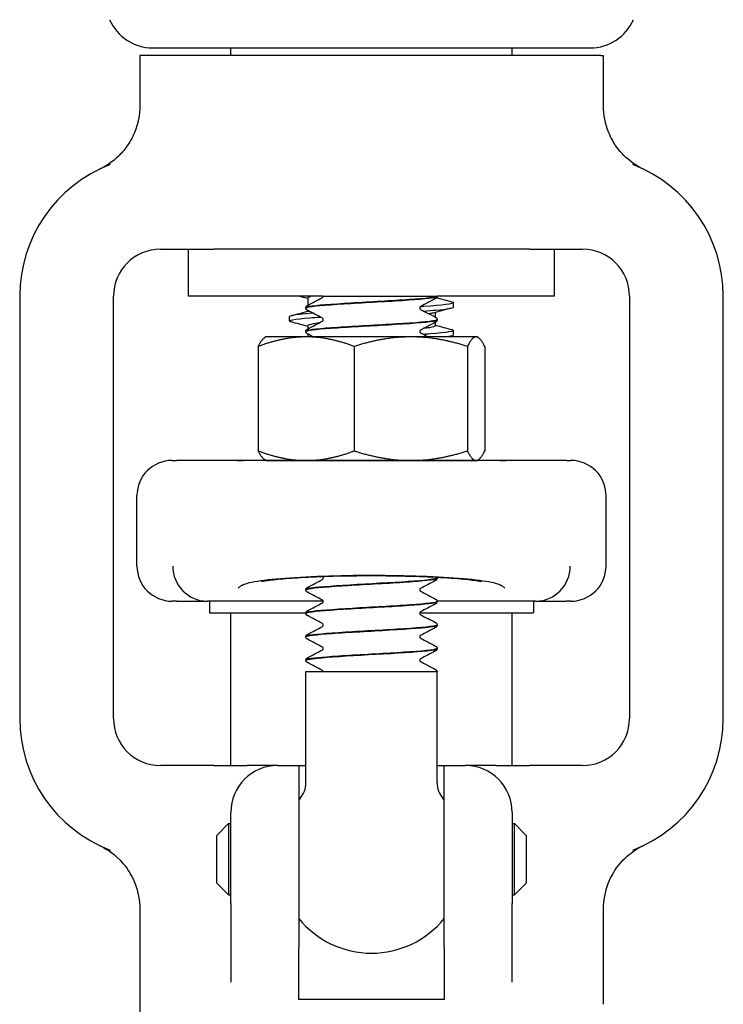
# Model space of a CAD drawing. Header units: inches. Extents: x 24 to 1128, y -69 to 748.
# Tile 555 of 656: x 962.1 to 963.97, y 305.03 to 307.66. Entities that reach past the tile are written whole.
import ezdxf

# ---------------------------------------------------------------- set-up
doc = ezdxf.new("R2010")
doc.units = ezdxf.units.IN
doc.header["$LTSCALE"] = 32
doc.header["$MEASUREMENT"] = 0
doc.layers.add('Visible (ANSI)', color=7, linetype='Continuous', lineweight=30)

msp = doc.modelspace()

# ---------------------------------------------------------------- linework, layer by layer
at = {"layer": 'Visible (ANSI)'}
for p, q in [((962.45121, 307.58267), (963.61784, 307.58267)), ((962.65953, 307.56267), (962.65953, 307.58267)), ((963.40953, 307.56267), (963.40953, 307.58267)), ((962.42349, 307.56267), (962.41703, 307.56267)), ((962.41703, 307.56267), (962.41703, 307.42871)), ((962.43112, 307.56267), (962.42349, 307.56267)), ((963.63794, 307.56267), (962.43112, 307.56267)), ((963.64558, 307.56267), (963.63794, 307.56267)), ((963.64558, 307.56267), (963.65203, 307.56267)), ((963.65203, 307.56267), (963.65203, 307.42871)), ((962.47203, 307.04617), (962.61395, 307.04617)), ((962.54703, 306.92117), (962.54703, 307.04617)), ((963.45512, 307.04617), (962.61395, 307.04617)), ((963.45512, 307.04617), (963.59703, 307.04617)), ((963.52203, 306.92117), (963.52203, 307.04617)), ((962.09703, 306.92117), (962.09703, 305.79617)), ((962.34703, 305.79617), (962.34703, 306.92117)), ((962.90587, 306.92117), (962.54703, 306.92117)), ((962.86453, 306.91651), (962.86453, 306.89662)), ((962.90587, 306.92117), (962.90587, 306.92117)), ((962.90587, 306.92117), (962.92051, 306.92117)), ((962.90587, 306.92114), (962.90587, 306.92117)), ((962.92051, 306.92117), (963.18337, 306.92117)), ((963.18337, 306.92117), (963.20946, 306.92117)), ((963.20953, 306.92117), (963.20946, 306.92117)), ((963.20953, 306.92083), (963.20953, 306.92117)), ((963.52203, 306.92117), (963.20953, 306.92117)), ((963.72203, 306.92117), (963.72203, 305.79617)), ((963.97203, 305.79617), (963.97203, 306.92117)), ((962.85953, 306.88955), (962.85953, 306.89017)), ((963.25328, 306.89205), (963.25328, 306.90391)), ((962.81578, 306.85498), (962.81578, 306.86684)), ((962.86453, 306.8831), (962.86453, 306.88098)), ((963.20453, 306.8779), (963.20453, 306.86534)), ((962.86453, 306.84237), (962.86453, 306.83406)), ((963.20453, 306.85182), (963.20453, 306.84237)), ((963.20953, 306.85827), (963.20953, 306.85889)), ((962.75303, 306.81267), (962.75017, 306.81102)), ((962.86071, 306.81267), (962.75303, 306.81267)), ((962.85953, 306.82699), (962.85953, 306.82761)), ((963.13938, 306.81267), (962.86071, 306.81267)), ((962.86453, 306.82054), (962.86453, 306.81267)), ((963.3132, 306.81267), (963.13938, 306.81267)), ((963.25328, 306.81791), (963.25328, 306.82977)), ((963.31603, 306.81267), (963.3132, 306.81267)), ((963.31603, 306.81267), (963.31889, 306.81102)), ((962.73287, 306.78753), (962.73287, 306.50881)), ((962.98854, 306.78753), (962.98854, 306.50881)), ((963.29021, 306.78753), (963.29021, 306.50881)), ((963.3362, 306.78753), (963.3362, 306.50881)), ((962.50328, 306.48367), (962.5147, 306.48367)), ((962.67647, 306.48367), (962.5147, 306.48367)), ((962.75303, 306.48367), (962.67647, 306.48367)), ((963.37612, 306.48327), (962.69294, 306.48327)), ((962.75303, 306.48367), (962.75017, 306.48532)), ((962.75303, 306.48367), (962.86071, 306.48367)), ((962.86071, 306.48367), (963.13938, 306.48367)), ((963.13938, 306.48367), (963.3132, 306.48367)), ((963.20953, 306.48327), (963.20953, 306.48352)), ((963.3132, 306.48367), (963.31603, 306.48367)), ((963.31603, 306.48367), (963.31889, 306.48532)), ((963.3926, 306.48367), (963.31603, 306.48367)), ((963.55436, 306.48367), (963.3926, 306.48367)), ((963.55436, 306.48367), (963.56578, 306.48367)), ((962.40953, 306.20242), (962.40953, 306.38992)), ((963.65953, 306.20242), (963.65953, 306.38992)), ((963.20953, 306.17008), (963.20953, 306.1707)), ((962.85953, 306.1388), (962.85953, 306.13942)), ((962.5147, 306.10867), (962.50328, 306.10867)), ((962.5147, 306.10867), (962.59741, 306.10867)), ((962.90579, 306.10867), (962.59741, 306.10867)), ((962.60328, 306.10867), (962.60328, 306.07742)), ((963.47166, 306.10867), (963.20949, 306.10867)), ((963.20953, 306.10752), (963.20953, 306.10814)), ((963.46578, 306.10867), (963.46578, 306.07742)), ((963.47166, 306.10867), (963.55436, 306.10867)), ((963.56578, 306.10867), (963.55436, 306.10867)), ((962.60328, 306.07742), (962.85958, 306.07742)), ((962.65953, 305.67117), (962.65953, 306.07742)), ((962.85953, 306.07624), (962.85953, 306.07686)), ((963.16328, 306.07742), (963.46578, 306.07742)), ((963.40953, 305.67117), (963.40953, 306.07742)), ((963.20953, 306.04496), (963.20953, 306.04558)), ((962.85953, 306.01368), (962.85953, 306.0143)), ((963.20953, 305.98239), (963.20953, 305.98302)), ((962.85953, 305.95111), (962.85953, 305.95173)), ((962.85953, 305.92117), (963.20953, 305.92117)), ((962.85953, 305.62427), (962.85953, 305.92117)), ((963.20953, 305.62427), (963.20953, 305.92117)), ((962.61395, 305.67117), (962.47203, 305.67117)), ((962.61395, 305.67117), (962.70288, 305.67117)), ((962.78453, 305.67117), (962.70288, 305.67117)), ((962.78453, 305.67117), (962.84078, 305.67117)), ((962.84078, 305.67117), (962.85953, 305.67117)), ((962.84078, 305.67117), (962.84078, 305.18625)), ((963.20953, 305.67117), (963.22828, 305.67117)), ((963.22828, 305.67117), (963.28453, 305.67117)), ((963.22828, 305.18625), (963.22828, 305.67117)), ((963.36618, 305.67117), (963.28453, 305.67117)), ((963.36618, 305.67117), (963.45512, 305.67117)), ((963.59703, 305.67117), (963.45512, 305.67117)), ((962.65953, 305.30371), (962.65953, 305.54617)), ((963.40953, 305.54617), (963.40953, 305.30371)), ((962.62203, 305.48492), (962.65328, 305.51617)), ((962.65328, 305.51617), (962.65328, 305.32617)), ((962.65328, 305.51617), (962.65953, 305.51617)), ((963.40953, 305.51617), (963.41578, 305.51617)), ((963.41578, 305.32617), (963.41578, 305.51617)), ((963.44703, 305.48492), (963.41578, 305.51617)), ((962.62203, 305.35742), (962.62203, 305.48492)), ((963.44703, 305.48492), (963.44703, 305.35742)), ((962.62203, 305.35742), (962.65328, 305.32617)), ((963.44703, 305.35742), (963.41578, 305.32617)), ((962.65328, 305.32617), (962.65953, 305.32617)), ((963.40953, 305.32617), (963.41578, 305.32617)), ((962.41703, 305.28863), (962.41703, 304.97242)), ((962.65953, 305.30371), (962.65953, 305.09405)), ((963.40953, 305.09405), (963.40953, 305.30371)), ((963.65203, 305.28863), (963.65203, 305.03492)), ((962.84078, 305.0481), (962.84078, 305.18625)), ((963.22828, 305.18625), (963.22828, 305.0481)), ((963.22828, 305.0481), (962.84078, 305.0481))]:
    msp.add_line(p, q, dxfattribs=at)
for centre, radius, start, end in [((962.45116, 307.70767), 0.125, 203.57818, 270), ((963.6179, 307.70767), 0.125, 270, 336.42182), ((962.47203, 306.92117), 0.375, 110.89571, 180), ((963.59703, 306.92117), 0.375, 0, 69.10429), ((962.47203, 306.92117), 0.125, 90, 180), ((963.59703, 306.92117), 0.125, 0, 90), ((962.50328, 306.38992), 0.09375, 90, 180), ((963.56578, 306.38992), 0.09375, 0, 90), ((962.50328, 306.20242), 0.09375, 180, 270), ((963.56578, 306.20242), 0.09375, 270, 0), ((962.47203, 305.79617), 0.375, 180, 249.10429), ((962.47203, 305.79617), 0.125, 180, 270), ((963.59703, 305.79617), 0.125, 270, 0), ((963.59703, 305.79617), 0.375, 290.89571, 0), ((962.78453, 305.54617), 0.125, 90, 180), ((963.28453, 305.54617), 0.125, 0, 90), ((962.79703, 305.62427), 0.0625, 319.4642, 0), ((963.27203, 305.62427), 0.0625, 180, 220.5358), ((963.03453, 305.42117), 0.25, 139.4642, 140.80503), ((963.03453, 305.42117), 0.25, 39.19497, 40.5358), ((963.03453, 305.42117), 0.25, 219.19497, 320.80503)]:
    msp.add_arc(centre, radius, start, end, dxfattribs=at)
for centre, major_axis, ratio, start_param, end_param in [((962.59654, 306.20242), (0.01834, -0.09202), 0.976791, 4.5200982, 6.0729206), ((963.47252, 306.20242), (0.01834, 0.09202), 0.976791, 3.3518573, 4.9046798), ((962.82324, 306.20242), (-0.24503, -0.08795), 0.1325254, 0.3357379, 0.3537118), ((963.24583, 306.20242), (0.24503, -0.08795), 0.1325254, 5.9294735, 5.9474474)]:
    msp.add_ellipse(centre, major_axis=major_axis, ratio=ratio, start_param=start_param, end_param=end_param, dxfattribs=at)
for points, knots in [([(962.41703, 307.42871), (962.41703, 307.4043), (962.41226, 307.38012), (962.39999, 307.3502), (962.39652, 307.34308), (962.39263, 307.33622)], [0, 0, 0, 0, 0.18604443, 0.18604443, 0.24640289, 0.24640289, 0.24640289, 0.24640289]), ([(963.65203, 307.42871), (963.65203, 307.4043), (963.6568, 307.38012), (963.66908, 307.3502), (963.67254, 307.34308), (963.67643, 307.33622)], [0, 0, 0, 0, 0.18604443, 0.18604443, 0.24640289, 0.24640289, 0.24640289, 0.24640289]), ([(962.39263, 307.33622), (962.3865, 307.32541), (962.37931, 307.31524), (962.36324, 307.29671), (962.35444, 307.28836), (962.33393, 307.27234), (962.32434, 307.26683), (962.31851, 307.26367), (962.31807, 307.26343), (962.31761, 307.26319)], [0, 0, 0, 0, 0.09469213, 0.09469213, 0.18700728, 0.18700728, 0.29404594, 0.29404594, 0.30156032, 0.30156032, 0.30156032, 0.30156032]), ([(963.75145, 307.26319), (963.75061, 307.26364), (963.74979, 307.26409), (963.74173, 307.26851), (963.72773, 307.27679), (963.69827, 307.3039), (963.68605, 307.31925), (963.67643, 307.33622)], [0.01028684, 0.01028684, 0.01028684, 0.01028684, 0.01590204, 0.01590204, 0.08584187, 0.08584187, 0.15193376, 0.15193376, 0.15193376, 0.15193376]), ([(962.31761, 307.26319), (962.31536, 307.26199), (962.31303, 307.26081), (962.31055, 307.25962), (962.31046, 307.25958), (962.31037, 307.25953)], [-0.020804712, -0.020804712, -0.020804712, -0.020804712, 0, 0, 0.000806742, 0.000806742, 0.000806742, 0.000806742]), ([(963.7587, 307.25953), (963.75861, 307.25958), (963.75851, 307.25962), (963.75607, 307.26079), (963.75375, 307.26197), (963.75145, 307.26319)], [-0.719927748, -0.719927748, -0.719927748, -0.719927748, -0.71835885, -0.71835885, -0.678581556, -0.678581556, -0.678581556, -0.678581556]), ([(962.85969, 306.88952), (962.85958, 306.89022), (962.86075, 306.89091), (962.86326, 306.89161), (962.87438, 306.89469), (962.91161, 306.89777), (962.96073, 306.90086), (963.00949, 306.90392), (963.06882, 306.90698), (963.11636, 306.91004), (963.16396, 306.9131), (963.19862, 306.91616), (963.20726, 306.91923), (963.20877, 306.91976), (963.20953, 306.9203), (963.20953, 306.92083)], [-9.427487, -9.427487, -9.427487, -9.427487, -9.2180099, -9.2180099, -9.2180099, -8.289328, -8.289328, -8.289328, -7.3674505, -7.3674505, -7.3674505, -6.4443529, -6.4443529, -6.4443529, -6.2831853, -6.2831853, -6.2831853, -6.2831853]), ([(963.20946, 306.92117), (963.20792, 306.91808), (963.1795, 306.91499), (963.13509, 306.91191), (963.09069, 306.90882), (963.03138, 306.90573), (962.97985, 306.90265), (962.92833, 306.89956), (962.88583, 306.89648), (962.8686, 306.89339), (962.86261, 306.89232), (962.85972, 306.89124), (962.85981, 306.89017)], [0.0284489, 0.0284489, 0.0284489, 0.0284489, 0.9586618, 0.9586618, 0.9586618, 1.888606, 1.888606, 1.888606, 2.8182842, 2.8182842, 2.8182842, 3.1415927, 3.1415927, 3.1415927, 3.1415927]), ([(962.90405, 306.91736), (962.90409, 306.91738), (962.90427, 306.91748), (962.90482, 306.91805), (962.90513, 306.91844), (962.90566, 306.91958), (962.90587, 306.92035), (962.90587, 306.92114)], [0.006616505, 0.006616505, 0.006616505, 0.006616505, 0.024017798, 0.024017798, 0.03673453, 0.03673453, 0.049915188, 0.049915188, 0.049915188, 0.049915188]), ([(963.20953, 306.9208), (963.20947, 306.91953), (963.20899, 306.91833), (963.20789, 306.91667), (963.2073, 306.91612), (963.20626, 306.91532), (963.20578, 306.91504), (963.20532, 306.9148)], [0, 0, 0, 0, 0.017960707, 0.017960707, 0.035135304, 0.035135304, 0.051182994, 0.051182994, 0.051182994, 0.051182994]), ([(962.85953, 306.8902), (962.85959, 306.89148), (962.86007, 306.89267), (962.86117, 306.89433), (962.86177, 306.89488), (962.86281, 306.89568), (962.86328, 306.89596), (962.86374, 306.8962)], [0, 0, 0, 0, 0.017960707, 0.017960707, 0.035135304, 0.035135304, 0.051182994, 0.051182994, 0.051182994, 0.051182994]), ([(962.86374, 306.88352), (962.86303, 306.88389), (962.86227, 306.88434), (962.86102, 306.88563), (962.86058, 306.88619), (962.85985, 306.88765), (962.85958, 306.88857), (962.85953, 306.88952)], [0, 0, 0, 0, 0.024898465, 0.024898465, 0.037820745, 0.037820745, 0.051208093, 0.051208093, 0.051208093, 0.051208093]), ([(963.16499, 306.89363), (963.16493, 306.8936), (963.16476, 306.89349), (963.16425, 306.89295), (963.16394, 306.89257), (963.1634, 306.89143), (963.1632, 306.89065), (963.1632, 306.88986)], [0.008751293, 0.008751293, 0.008751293, 0.008751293, 0.024017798, 0.024017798, 0.03673453, 0.03673453, 0.049915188, 0.049915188, 0.049915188, 0.049915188]), ([(963.1632, 306.88986), (963.1632, 306.88865), (963.1637, 306.88753), (963.16449, 306.88646), (963.16478, 306.88624), (963.16498, 306.88609), (963.16502, 306.88607), (963.16502, 306.88607)], [0, 0, 0, 0, 0.02017106, 0.02017106, 0.036592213, 0.036592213, 0.045399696, 0.045399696, 0.045399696, 0.045399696]), ([(963.24852, 306.90633), (963.25158, 306.90554), (963.25321, 306.90475), (963.25328, 306.90396), (963.2536, 306.90049), (963.22376, 306.89702), (963.1742, 306.89354), (963.17094, 306.89331), (963.1676, 306.89309), (963.16419, 306.89286)], [156.8740037, 156.8740037, 156.8740037, 156.8740037, 157.0747399, 157.0747399, 157.0747399, 157.9578984, 157.9578984, 157.9578984, 158.0159854, 158.0159854, 158.0159854, 158.0159854]), ([(963.17337, 306.88164), (963.18537, 306.88247), (963.19633, 306.88331), (963.20595, 306.88414), (963.23632, 306.88678), (963.25287, 306.88942), (963.25312, 306.89205)], [-164.24548523, -164.24548523, -164.24548523, -164.24548523, -164.03312378, -164.03312378, -164.03312378, -163.36281799, -163.36281799, -163.36281799, -163.36281799]), ([(962.82041, 306.85256), (962.81954, 306.85278), (962.8188, 306.85301), (962.81818, 306.85323), (962.80878, 306.85667), (962.82858, 306.8601), (962.8708, 306.86354), (962.8791, 306.86421), (962.88823, 306.86489), (962.89803, 306.86556)], [-166.7100396, -166.7100396, -166.7100396, -166.7100396, -166.6525026, -166.6525026, -166.6525026, -165.7793701, -165.7793701, -165.7793701, -165.6078186, -165.6078186, -165.6078186, -165.6078186]), ([(962.8783, 306.87597), (962.86413, 306.87488), (962.85192, 306.87379), (962.84229, 306.87271), (962.82499, 306.87075), (962.81618, 306.86879), (962.81611, 306.86684)], [159.44697057, 159.44697057, 159.44697057, 159.44697057, 159.72380738, 159.72380738, 159.72380738, 160.22122533, 160.22122533, 160.22122533, 160.22122533]), ([(962.90587, 306.85858), (962.90587, 306.85979), (962.90537, 306.86091), (962.90457, 306.86198), (962.90429, 306.8622), (962.90408, 306.86235), (962.90405, 306.86237), (962.90405, 306.86237)], [0, 0, 0, 0, 0.02017106, 0.02017106, 0.036592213, 0.036592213, 0.045399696, 0.045399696, 0.045399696, 0.045399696]), ([(963.20532, 306.86492), (963.20604, 306.86455), (963.2068, 306.8641), (963.20804, 306.86281), (963.20848, 306.86225), (963.20922, 306.86079), (963.20949, 306.85987), (963.20953, 306.85892)], [0, 0, 0, 0, 0.024898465, 0.024898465, 0.037820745, 0.037820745, 0.051208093, 0.051208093, 0.051208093, 0.051208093]), ([(962.85953, 306.82696), (962.85943, 306.82999), (962.885, 306.83301), (962.92692, 306.83603), (962.96935, 306.8391), (963.02755, 306.84216), (963.07955, 306.84522), (963.13329, 306.84838), (963.17904, 306.85155), (963.19849, 306.85471), (963.20577, 306.8559), (963.20931, 306.85708), (963.20923, 306.85827)], [-15.7106723, -15.7106723, -15.7106723, -15.7106723, -14.7994931, -14.7994931, -14.7994931, -13.877024, -13.877024, -13.877024, -12.9235543, -12.9235543, -12.9235543, -12.5663706, -12.5663706, -12.5663706, -12.5663706]), ([(963.20932, 306.85892), (963.20945, 306.85807), (963.20772, 306.85723), (963.20404, 306.85639), (963.19058, 306.85331), (963.15132, 306.85023), (963.10126, 306.84714), (963.05121, 306.84406), (962.99154, 306.84098), (962.94502, 306.8379), (962.89851, 306.83482), (962.86624, 306.83174), (962.86051, 306.82866), (962.85986, 306.82831), (962.85955, 306.82796), (962.85959, 306.82761)], [6.2804763, 6.2804763, 6.2804763, 6.2804763, 6.5343927, 6.5343927, 6.5343927, 7.4627822, 7.4627822, 7.4627822, 8.3909221, 8.3909221, 8.3909221, 9.318815, 9.318815, 9.318815, 9.424778, 9.424778, 9.424778, 9.424778]), ([(962.89387, 306.8494), (962.88824, 306.84871), (962.88333, 306.84802), (962.87927, 306.84732), (962.86959, 306.84567), (962.86482, 306.84402), (962.86486, 306.84237)], [165.90898853, 165.90898853, 165.90898853, 165.90898853, 166.08500187, 166.08500187, 166.08500187, 166.50441064, 166.50441064, 166.50441064, 166.50441064]), ([(962.90405, 306.8548), (962.90409, 306.85482), (962.90427, 306.85491), (962.90482, 306.85549), (962.90513, 306.85588), (962.90566, 306.85701), (962.90587, 306.85779), (962.90587, 306.85858)], [0.006616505, 0.006616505, 0.006616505, 0.006616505, 0.024017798, 0.024017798, 0.03673453, 0.03673453, 0.049915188, 0.049915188, 0.049915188, 0.049915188]), ([(963.2042, 306.84237), (963.20423, 306.84067), (963.19915, 306.83897), (963.18888, 306.83727), (963.18433, 306.83652), (963.17878, 306.83576), (963.17239, 306.83501)], [163.36281799, 163.36281799, 163.36281799, 163.36281799, 163.79533054, 163.79533054, 163.79533054, 163.98696995, 163.98696995, 163.98696995, 163.98696995]), ([(963.20953, 306.85824), (963.20947, 306.85697), (963.20899, 306.85577), (963.20789, 306.85411), (963.2073, 306.85356), (963.20626, 306.85276), (963.20578, 306.85248), (963.20532, 306.85224)], [0, 0, 0, 0, 0.017960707, 0.017960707, 0.035135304, 0.035135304, 0.051182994, 0.051182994, 0.051182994, 0.051182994]), ([(962.85953, 306.82764), (962.85959, 306.82891), (962.86007, 306.83011), (962.86117, 306.83177), (962.86177, 306.83232), (962.86281, 306.83312), (962.86328, 306.8334), (962.86374, 306.83364)], [0, 0, 0, 0, 0.017960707, 0.017960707, 0.035135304, 0.035135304, 0.051182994, 0.051182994, 0.051182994, 0.051182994]), ([(962.86374, 306.82096), (962.86303, 306.82133), (962.86227, 306.82178), (962.86102, 306.82307), (962.86058, 306.82363), (962.85985, 306.82509), (962.85958, 306.82601), (962.85953, 306.82696)], [0, 0, 0, 0, 0.024898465, 0.024898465, 0.037820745, 0.037820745, 0.051208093, 0.051208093, 0.051208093, 0.051208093]), ([(963.16499, 306.83107), (963.16493, 306.83104), (963.16476, 306.83092), (963.16425, 306.83039), (963.16394, 306.83), (963.1634, 306.82887), (963.1632, 306.82809), (963.1632, 306.8273)], [0.008751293, 0.008751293, 0.008751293, 0.008751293, 0.024017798, 0.024017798, 0.03673453, 0.03673453, 0.049915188, 0.049915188, 0.049915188, 0.049915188]), ([(963.1632, 306.8273), (963.1632, 306.82609), (963.1637, 306.82497), (963.16449, 306.82389), (963.16478, 306.82368), (963.16498, 306.82353), (963.16502, 306.82351), (963.16502, 306.82351)], [0, 0, 0, 0, 0.02017106, 0.02017106, 0.036592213, 0.036592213, 0.045399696, 0.045399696, 0.045399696, 0.045399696]), ([(963.24863, 306.83219), (963.2501, 306.83181), (963.25122, 306.83143), (963.25199, 306.83105), (963.25897, 306.82758), (963.23599, 306.82411), (963.19106, 306.82064), (963.18535, 306.8202), (963.1793, 306.81976), (963.17297, 306.81932)], [163.157189, 163.157189, 163.157189, 163.157189, 163.2540101, 163.2540101, 163.2540101, 164.1362278, 164.1362278, 164.1362278, 164.2482393, 164.2482393, 164.2482393, 164.2482393]), ([(962.67647, 306.48367), (962.67649, 306.48367), (962.67651, 306.48367), (962.67924, 306.48366), (962.68465, 306.48327), (962.69294, 306.48327)], [-0.00244603, -0.00244603, -0.00244603, -0.00244603, 0, 0, 0.30409051, 0.30409051, 0.30409051, 0.30409051]), ([(963.37612, 306.48327), (963.38442, 306.48327), (963.38982, 306.48366), (963.39256, 306.48367), (963.39258, 306.48367), (963.3926, 306.48367)], [0.0481126, 0.0481126, 0.0481126, 0.0481126, 0.35549776, 0.35549776, 0.35797029, 0.35797029, 0.35797029, 0.35797029]), ([(963.3747, 306.15293), (963.36546, 306.15679), (963.3477, 306.16045), (963.29711, 306.16696), (963.26477, 306.16976), (963.18963, 306.17411), (963.14756, 306.17563), (963.05911, 306.17718), (963.01359, 306.1772), (962.92502, 306.17573), (962.88282, 306.17425), (962.80726, 306.16998), (962.77462, 306.16722), (962.72244, 306.16067), (962.70388, 306.15691), (962.69436, 306.15293)], [0, 0, 0, 0, 0.344205, 0.344205, 0.6883035, 0.6883035, 1.0322227, 1.0322227, 1.3758839, 1.3758839, 1.7193458, 1.7193458, 2.0628667, 2.0628667, 2.4173808, 2.4173808, 2.4173808, 2.4173808]), ([(962.7421, 306.16156), (962.7421, 306.16157), (962.74225, 306.1616), (962.74364, 306.1619), (962.74682, 306.16251), (962.75812, 306.16427), (962.76794, 306.16554), (962.79553, 306.1684), (962.81476, 306.16997), (962.86187, 306.17293), (962.89044, 306.17424), (962.95259, 306.17616), (962.9871, 306.17674), (963.05636, 306.17697), (963.0914, 306.17662), (963.15812, 306.17502), (963.18933, 306.17381), (963.24436, 306.17073), (963.26805, 306.16891), (963.30319, 306.16536), (963.3161, 306.16356), (963.32478, 306.16203), (963.32621, 306.16173), (963.32688, 306.16159), (963.32696, 306.16157), (963.32696, 306.16157)], [-3.9197905, -3.9197905, -3.9197905, -3.9197905, -3.8923457, -3.8923457, -3.779618, -3.779618, -3.6122028, -3.6122028, -3.3893232, -3.3893232, -3.1324583, -3.1324583, -2.8590136, -2.8590136, -2.5819763, -2.5819763, -2.308624, -2.308624, -2.0477624, -2.0477624, -1.8214592, -1.8214592, -1.7487926, -1.7487926, -1.7289388, -1.7289388, -1.7289388, -1.7289388]), ([(962.85985, 306.13877), (962.85974, 306.14011), (962.86419, 306.14144), (962.87332, 306.14278), (962.8943, 306.14585), (962.93951, 306.14892), (962.9918, 306.15199), (963.04409, 306.15505), (963.10225, 306.15812), (963.14425, 306.16119), (963.18484, 306.16415), (963.20943, 306.16712), (963.20953, 306.17008)], [-84.8257107, -84.8257107, -84.8257107, -84.8257107, -84.4233738, -84.4233738, -84.4233738, -83.4988671, -83.4988671, -83.4988671, -82.5745653, -82.5745653, -82.5745653, -81.681409, -81.681409, -81.681409, -81.681409]), ([(963.2094, 306.17073), (963.20925, 306.16825), (963.19278, 306.16577), (963.16326, 306.16329), (963.12653, 306.16021), (963.0705, 306.15712), (963.01658, 306.15404), (962.96271, 306.15096), (962.91223, 306.14788), (962.88441, 306.1448), (962.86823, 306.143), (962.85993, 306.14121), (962.85985, 306.13942)], [75.3955147, 75.3955147, 75.3955147, 75.3955147, 76.1425075, 76.1425075, 76.1425075, 77.0718173, 77.0718173, 77.0718173, 78.0001054, 78.0001054, 78.0001054, 78.5398163, 78.5398163, 78.5398163, 78.5398163]), ([(962.90587, 306.17039), (962.90587, 306.1716), (962.90537, 306.17272), (962.90457, 306.1738), (962.90429, 306.17401), (962.90408, 306.17416), (962.90405, 306.17418), (962.90405, 306.17418)], [0, 0, 0, 0, 0.02017106, 0.02017106, 0.036592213, 0.036592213, 0.045399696, 0.045399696, 0.045399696, 0.045399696]), ([(962.90405, 306.16661), (962.90409, 306.16663), (962.90427, 306.16673), (962.90482, 306.1673), (962.90513, 306.16769), (962.90566, 306.16883), (962.90587, 306.1696), (962.90587, 306.17039)], [0.006616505, 0.006616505, 0.006616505, 0.006616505, 0.024017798, 0.024017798, 0.03673453, 0.03673453, 0.049915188, 0.049915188, 0.049915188, 0.049915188]), ([(963.20953, 306.17005), (963.20947, 306.16878), (963.20899, 306.16758), (963.20789, 306.16592), (963.2073, 306.16537), (963.20626, 306.16457), (963.20578, 306.16429), (963.20532, 306.16405)], [0, 0, 0, 0, 0.017960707, 0.017960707, 0.035135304, 0.035135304, 0.051182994, 0.051182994, 0.051182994, 0.051182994]), ([(962.69436, 306.15293), (962.69386, 306.15273), (962.69337, 306.15251), (962.69083, 306.1514), (962.68896, 306.15047), (962.68453, 306.14798), (962.68231, 306.14639), (962.68009, 306.14437), (962.67962, 306.1439), (962.67915, 306.14339), (962.6791, 306.14333), (962.67905, 306.14328)], [0.05166308, 0.05166308, 0.05166308, 0.05166308, 0.07036558, 0.07036558, 0.15060424, 0.15060424, 0.28322209, 0.28322209, 0.32342002, 0.32342002, 0.3282584, 0.3282584, 0.3282584, 0.3282584]), ([(962.85953, 306.13945), (962.85959, 306.14073), (962.86007, 306.14192), (962.86117, 306.14358), (962.86177, 306.14413), (962.86281, 306.14493), (962.86328, 306.14521), (962.86374, 306.14545)], [0, 0, 0, 0, 0.017960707, 0.017960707, 0.035135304, 0.035135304, 0.051182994, 0.051182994, 0.051182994, 0.051182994]), ([(962.86374, 306.13277), (962.86303, 306.13314), (962.86227, 306.13359), (962.86102, 306.13488), (962.86058, 306.13544), (962.85985, 306.1369), (962.85958, 306.13782), (962.85953, 306.13877)], [0, 0, 0, 0, 0.024898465, 0.024898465, 0.037820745, 0.037820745, 0.051208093, 0.051208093, 0.051208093, 0.051208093]), ([(963.16499, 306.14288), (963.16493, 306.14285), (963.16476, 306.14274), (963.16425, 306.1422), (963.16394, 306.14182), (963.1634, 306.14068), (963.1632, 306.1399), (963.1632, 306.13911)], [0.008751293, 0.008751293, 0.008751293, 0.008751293, 0.024017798, 0.024017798, 0.03673453, 0.03673453, 0.049915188, 0.049915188, 0.049915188, 0.049915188]), ([(963.1632, 306.13911), (963.1632, 306.1379), (963.1637, 306.13678), (963.16449, 306.13571), (963.16478, 306.13549), (963.16498, 306.13534), (963.16502, 306.13532), (963.16502, 306.13532)], [0, 0, 0, 0, 0.02017106, 0.02017106, 0.036592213, 0.036592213, 0.045399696, 0.045399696, 0.045399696, 0.045399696]), ([(963.39001, 306.14328), (963.38996, 306.14333), (963.38991, 306.14339), (963.38945, 306.14389), (963.389, 306.14435), (963.38679, 306.14637), (963.38455, 306.14797), (963.3801, 306.15047), (963.37824, 306.1514), (963.3757, 306.15251), (963.37521, 306.15272), (963.3747, 306.15293)], [-0.00483264, -0.00483264, -0.00483264, -0.00483264, 0, 0, 0.03929975, 0.03929975, 0.17286172, 0.17286172, 0.25278744, 0.25278744, 0.27153158, 0.27153158, 0.27153158, 0.27153158]), ([(962.85969, 306.07621), (962.85958, 306.0769), (962.86073, 306.07759), (962.86321, 306.07828), (962.87422, 306.08136), (962.91119, 306.08443), (962.96008, 306.0875), (963.00895, 306.09058), (963.06858, 306.09365), (963.11632, 306.09672), (963.16406, 306.09979), (963.19878, 306.10286), (963.20733, 306.10594), (963.20879, 306.10646), (963.20948, 306.10699), (963.20943, 306.10752)], [-91.108896, -91.108896, -91.108896, -91.108896, -90.9008742, -90.9008742, -90.9008742, -89.9748609, -89.9748609, -89.9748609, -89.0490707, -89.0490707, -89.0490707, -88.1235008, -88.1235008, -88.1235008, -87.9645943, -87.9645943, -87.9645943, -87.9645943]), ([(963.20953, 306.10817), (963.20954, 306.10808), (963.20952, 306.108), (963.20949, 306.10792), (963.20828, 306.10485), (963.18057, 306.10178), (963.13685, 306.09872), (963.09317, 306.09565), (963.03452, 306.09259), (962.98306, 306.08953), (962.93164, 306.08647), (962.88858, 306.0834), (962.87014, 306.08034), (962.86314, 306.07918), (962.85975, 306.07802), (962.85982, 306.07686)], [81.6787, 81.6787, 81.6787, 81.6787, 81.7038978, 81.7038978, 81.7038978, 82.6277161, 82.6277161, 82.6277161, 83.5507651, 83.5507651, 83.5507651, 84.4730857, 84.4730857, 84.4730857, 84.8230016, 84.8230016, 84.8230016, 84.8230016]), ([(962.90587, 306.10783), (962.90587, 306.10904), (962.90537, 306.11016), (962.90457, 306.11123), (962.90429, 306.11145), (962.90408, 306.1116), (962.90405, 306.11162), (962.90405, 306.11162)], [0, 0, 0, 0, 0.02017106, 0.02017106, 0.036592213, 0.036592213, 0.045399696, 0.045399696, 0.045399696, 0.045399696]), ([(962.90405, 306.10405), (962.90409, 306.10407), (962.90427, 306.10416), (962.90482, 306.10474), (962.90513, 306.10513), (962.90566, 306.10626), (962.90587, 306.10704), (962.90587, 306.10783)], [0.006616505, 0.006616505, 0.006616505, 0.006616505, 0.024017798, 0.024017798, 0.03673453, 0.03673453, 0.049915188, 0.049915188, 0.049915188, 0.049915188]), ([(963.20532, 306.11417), (963.20604, 306.1138), (963.2068, 306.11335), (963.20804, 306.11206), (963.20848, 306.1115), (963.20922, 306.11004), (963.20949, 306.10912), (963.20953, 306.10817)], [0, 0, 0, 0, 0.024898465, 0.024898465, 0.037820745, 0.037820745, 0.051208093, 0.051208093, 0.051208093, 0.051208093]), ([(963.20953, 306.10749), (963.20947, 306.10622), (963.20899, 306.10502), (963.20789, 306.10336), (963.2073, 306.10281), (963.20626, 306.10201), (963.20578, 306.10173), (963.20532, 306.10149)], [0, 0, 0, 0, 0.017960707, 0.017960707, 0.035135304, 0.035135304, 0.051182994, 0.051182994, 0.051182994, 0.051182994]), ([(962.85953, 306.07689), (962.85959, 306.07816), (962.86007, 306.07936), (962.86117, 306.08102), (962.86177, 306.08157), (962.86281, 306.08237), (962.86328, 306.08265), (962.86374, 306.08289)], [0, 0, 0, 0, 0.017960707, 0.017960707, 0.035135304, 0.035135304, 0.051182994, 0.051182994, 0.051182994, 0.051182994]), ([(962.86374, 306.07021), (962.86303, 306.07058), (962.86227, 306.07103), (962.86102, 306.07232), (962.86058, 306.07288), (962.85985, 306.07434), (962.85958, 306.07526), (962.85953, 306.07621)], [0, 0, 0, 0, 0.024898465, 0.024898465, 0.037820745, 0.037820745, 0.051208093, 0.051208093, 0.051208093, 0.051208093]), ([(963.16499, 306.08032), (963.16493, 306.08029), (963.16476, 306.08017), (963.16425, 306.07964), (963.16394, 306.07925), (963.1634, 306.07812), (963.1632, 306.07734), (963.1632, 306.07655)], [0.008751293, 0.008751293, 0.008751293, 0.008751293, 0.024017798, 0.024017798, 0.03673453, 0.03673453, 0.049915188, 0.049915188, 0.049915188, 0.049915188]), ([(963.1632, 306.07655), (963.1632, 306.07534), (963.1637, 306.07422), (963.16449, 306.07314), (963.16478, 306.07293), (963.16498, 306.07278), (963.16502, 306.07276), (963.16502, 306.07276)], [0, 0, 0, 0, 0.02017106, 0.02017106, 0.036592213, 0.036592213, 0.045399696, 0.045399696, 0.045399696, 0.045399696]), ([(962.90587, 306.04527), (962.90587, 306.04647), (962.90537, 306.04759), (962.90457, 306.04867), (962.90429, 306.04889), (962.90408, 306.04904), (962.90405, 306.04905), (962.90405, 306.04905)], [0, 0, 0, 0, 0.02017106, 0.02017106, 0.036592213, 0.036592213, 0.045399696, 0.045399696, 0.045399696, 0.045399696]), ([(963.20532, 306.05161), (963.20604, 306.05124), (963.2068, 306.05078), (963.20804, 306.0495), (963.20848, 306.04893), (963.20922, 306.04748), (963.20949, 306.04656), (963.20953, 306.0456)], [0, 0, 0, 0, 0.024898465, 0.024898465, 0.037820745, 0.037820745, 0.051208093, 0.051208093, 0.051208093, 0.051208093]), ([(962.85953, 306.01365), (962.85953, 306.01366), (962.85953, 306.01367), (962.85953, 306.01367), (962.85953, 306.01675), (962.88627, 306.01983), (962.92957, 306.02291), (962.97286, 306.02599), (963.03167, 306.02907), (963.0836, 306.03215), (963.13552, 306.03522), (963.17933, 306.0383), (963.19835, 306.04138), (963.20572, 306.04257), (963.20931, 306.04376), (963.20923, 306.04496)], [-97.3920813, -97.3920813, -97.3920813, -97.3920813, -97.3894346, -97.3894346, -97.3894346, -96.461786, -96.461786, -96.461786, -95.5343789, -95.5343789, -95.5343789, -94.6072107, -94.6072107, -94.6072107, -94.2477796, -94.2477796, -94.2477796, -94.2477796]), ([(963.20934, 306.0456), (963.20946, 306.04481), (963.20792, 306.04401), (963.20462, 306.04321), (963.19187, 306.04013), (963.15315, 306.03704), (963.10329, 306.03396), (963.05354, 306.03088), (962.99387, 306.0278), (962.94701, 306.02472), (962.90026, 306.02165), (962.86736, 306.01858), (962.86082, 306.01551), (962.85996, 306.0151), (962.85956, 306.0147), (962.8596, 306.0143)], [87.9618853, 87.9618853, 87.9618853, 87.9618853, 88.2020629, 88.2020629, 88.2020629, 89.131595, 89.131595, 89.131595, 90.0591077, 90.0591077, 90.0591077, 90.9847722, 90.9847722, 90.9847722, 91.106187, 91.106187, 91.106187, 91.106187]), ([(962.90405, 306.04148), (962.90409, 306.0415), (962.90427, 306.0416), (962.90482, 306.04218), (962.90513, 306.04256), (962.90566, 306.0437), (962.90587, 306.04448), (962.90587, 306.04527)], [0.006616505, 0.006616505, 0.006616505, 0.006616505, 0.024017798, 0.024017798, 0.03673453, 0.03673453, 0.049915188, 0.049915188, 0.049915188, 0.049915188]), ([(963.20953, 306.04493), (963.20947, 306.04365), (963.20899, 306.04245), (963.20789, 306.04079), (963.2073, 306.04025), (963.20626, 306.03945), (963.20578, 306.03917), (963.20532, 306.03892)], [0, 0, 0, 0, 0.017960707, 0.017960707, 0.035135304, 0.035135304, 0.051182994, 0.051182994, 0.051182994, 0.051182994]), ([(962.85953, 306.01432), (962.85959, 306.0156), (962.86007, 306.0168), (962.86117, 306.01846), (962.86177, 306.019), (962.86281, 306.01981), (962.86328, 306.02009), (962.86374, 306.02033)], [0, 0, 0, 0, 0.017960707, 0.017960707, 0.035135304, 0.035135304, 0.051182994, 0.051182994, 0.051182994, 0.051182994]), ([(962.86374, 306.00764), (962.86303, 306.00802), (962.86227, 306.00847), (962.86102, 306.00976), (962.86058, 306.01032), (962.85985, 306.01178), (962.85958, 306.0127), (962.85953, 306.01365)], [0, 0, 0, 0, 0.024898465, 0.024898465, 0.037820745, 0.037820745, 0.051208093, 0.051208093, 0.051208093, 0.051208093]), ([(963.16499, 306.01776), (963.16493, 306.01772), (963.16476, 306.01761), (963.16425, 306.01707), (963.16394, 306.01669), (963.1634, 306.01555), (963.1632, 306.01477), (963.1632, 306.01399)], [0.008751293, 0.008751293, 0.008751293, 0.008751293, 0.024017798, 0.024017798, 0.03673453, 0.03673453, 0.049915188, 0.049915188, 0.049915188, 0.049915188]), ([(963.1632, 306.01399), (963.1632, 306.01278), (963.1637, 306.01166), (963.16449, 306.01058), (963.16478, 306.01037), (963.16498, 306.01022), (963.16502, 306.0102), (963.16502, 306.0102)], [0, 0, 0, 0, 0.02017106, 0.02017106, 0.036592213, 0.036592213, 0.045399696, 0.045399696, 0.045399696, 0.045399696]), ([(963.20919, 305.98304), (963.20926, 305.98148), (963.20307, 305.97991), (963.19063, 305.97834), (963.16617, 305.97527), (963.11812, 305.97219), (963.06482, 305.96911), (963.01171, 305.96604), (962.95464, 305.96297), (962.9152, 305.9599), (962.8802, 305.95718), (962.8598, 305.95446), (962.85958, 305.95173)], [94.2450706, 94.2450706, 94.2450706, 94.2450706, 94.7168163, 94.7168163, 94.7168163, 95.6446581, 95.6446581, 95.6446581, 96.5689115, 96.5689115, 96.5689115, 97.3893723, 97.3893723, 97.3893723, 97.3893723]), ([(962.8597, 305.95109), (962.85984, 305.95346), (962.87481, 305.95583), (962.90205, 305.9582), (962.93746, 305.96129), (962.99277, 305.96437), (963.04684, 305.96745), (963.10089, 305.97054), (963.15241, 305.97362), (963.18172, 305.9767), (963.19975, 305.9786), (963.20912, 305.9805), (963.20923, 305.98239)], [-103.6752666, -103.6752666, -103.6752666, -103.6752666, -102.9605503, -102.9605503, -102.9605503, -102.0313957, -102.0313957, -102.0313957, -101.1024988, -101.1024988, -101.1024988, -100.5309649, -100.5309649, -100.5309649, -100.5309649]), ([(962.90587, 305.9827), (962.90587, 305.98391), (962.90537, 305.98503), (962.90457, 305.98611), (962.90429, 305.98632), (962.90408, 305.98647), (962.90405, 305.98649), (962.90405, 305.98649)], [0, 0, 0, 0, 0.02017106, 0.02017106, 0.036592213, 0.036592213, 0.045399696, 0.045399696, 0.045399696, 0.045399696]), ([(962.90405, 305.97892), (962.90409, 305.97894), (962.90427, 305.97904), (962.90482, 305.97962), (962.90513, 305.98), (962.90566, 305.98114), (962.90587, 305.98192), (962.90587, 305.9827)], [0.006616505, 0.006616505, 0.006616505, 0.006616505, 0.024017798, 0.024017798, 0.03673453, 0.03673453, 0.049915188, 0.049915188, 0.049915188, 0.049915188]), ([(963.20532, 305.98905), (963.20604, 305.98867), (963.2068, 305.98822), (963.20804, 305.98693), (963.20848, 305.98637), (963.20922, 305.98492), (963.20949, 305.98399), (963.20953, 305.98304)], [0, 0, 0, 0, 0.024898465, 0.024898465, 0.037820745, 0.037820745, 0.051208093, 0.051208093, 0.051208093, 0.051208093]), ([(963.20953, 305.98237), (963.20947, 305.98109), (963.20899, 305.97989), (963.20789, 305.97823), (963.2073, 305.97769), (963.20626, 305.97688), (963.20578, 305.9766), (963.20532, 305.97636)], [0, 0, 0, 0, 0.017960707, 0.017960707, 0.035135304, 0.035135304, 0.051182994, 0.051182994, 0.051182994, 0.051182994]), ([(962.85953, 305.95176), (962.85959, 305.95304), (962.86007, 305.95424), (962.86117, 305.9559), (962.86177, 305.95644), (962.86281, 305.95724), (962.86328, 305.95753), (962.86374, 305.95777)], [0, 0, 0, 0, 0.017960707, 0.017960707, 0.035135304, 0.035135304, 0.051182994, 0.051182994, 0.051182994, 0.051182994]), ([(962.86374, 305.94508), (962.86303, 305.94545), (962.86227, 305.94591), (962.86102, 305.94719), (962.86058, 305.94776), (962.85985, 305.94921), (962.85958, 305.95013), (962.85953, 305.95109)], [0, 0, 0, 0, 0.024898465, 0.024898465, 0.037820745, 0.037820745, 0.051208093, 0.051208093, 0.051208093, 0.051208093]), ([(963.16499, 305.9552), (963.16493, 305.95516), (963.16476, 305.95505), (963.16425, 305.95451), (963.16394, 305.95413), (963.1634, 305.95299), (963.1632, 305.95221), (963.1632, 305.95142)], [0.008751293, 0.008751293, 0.008751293, 0.008751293, 0.024017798, 0.024017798, 0.03673453, 0.03673453, 0.049915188, 0.049915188, 0.049915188, 0.049915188]), ([(963.1632, 305.95142), (963.1632, 305.95022), (963.1637, 305.9491), (963.16449, 305.94802), (963.16478, 305.94781), (963.16498, 305.94765), (963.16502, 305.94764), (963.16502, 305.94764)], [0, 0, 0, 0, 0.02017106, 0.02017106, 0.036592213, 0.036592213, 0.045399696, 0.045399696, 0.045399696, 0.045399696]), ([(962.90576, 305.92117), (962.90554, 305.92227), (962.90497, 305.92306), (962.90428, 305.9238), (962.90409, 305.9239), (962.90405, 305.92393), (962.90405, 305.92393), (962.90405, 305.92393)], [0, 0, 0, 0, 0.019585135, 0.019585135, 0.03717489, 0.03717489, 0.039574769, 0.039574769, 0.039574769, 0.039574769]), ([(963.20532, 305.92649), (963.206, 305.92613), (963.20671, 305.92571), (963.20787, 305.92457), (963.20828, 305.92408), (963.20901, 305.92283), (963.20933, 305.92203), (963.20946, 305.92117)], [0, 0, 0, 0, 0.023435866, 0.023435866, 0.035520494, 0.035520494, 0.047958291, 0.047958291, 0.047958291, 0.047958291]), ([(962.31037, 305.45781), (962.31046, 305.45776), (962.31055, 305.45772), (962.31303, 305.45653), (962.31536, 305.45535), (962.31761, 305.45415)], [-0.369912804, -0.369912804, -0.369912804, -0.369912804, -0.369497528, -0.369497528, -0.358790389, -0.358790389, -0.358790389, -0.358790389]), ([(962.31761, 305.45415), (962.31856, 305.45364), (962.3195, 305.45313), (962.33009, 305.44729), (962.35159, 305.43443), (962.37987, 305.40131), (962.38674, 305.39151), (962.39263, 305.38112)], [0.01027275, 0.01027275, 0.01027275, 0.01027275, 0.01655356, 0.01655356, 0.11390533, 0.11390533, 0.15067112, 0.15067112, 0.15067112, 0.15067112]), ([(963.67643, 305.38112), (963.68553, 305.39715), (963.69693, 305.41175), (963.72489, 305.43837), (963.73864, 305.44694), (963.74857, 305.4526), (963.75016, 305.45346), (963.75145, 305.45415)], [0, 0, 0, 0, 0.14044728, 0.14044728, 0.29472543, 0.29472543, 0.32889511, 0.32889511, 0.32889511, 0.32889511]), ([(963.75145, 305.45415), (963.75371, 305.45535), (963.75603, 305.45653), (963.75851, 305.45772), (963.75861, 305.45776), (963.7587, 305.45781)], [-0.020804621, -0.020804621, -0.020804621, -0.020804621, 0, 0, 0.00080674, 0.00080674, 0.00080674, 0.00080674]), ([(962.39263, 305.38112), (962.39719, 305.37308), (962.40116, 305.3647), (962.41278, 305.33454), (962.41703, 305.31168), (962.41703, 305.28863)], [0.29103261, 0.29103261, 0.29103261, 0.29103261, 0.36171436, 0.36171436, 0.53738428, 0.53738428, 0.53738428, 0.53738428]), ([(963.67643, 305.38112), (963.67188, 305.37308), (963.66791, 305.3647), (963.65628, 305.33454), (963.65203, 305.31168), (963.65203, 305.28863)], [0.29103261, 0.29103261, 0.29103261, 0.29103261, 0.36171436, 0.36171436, 0.53738428, 0.53738428, 0.53738428, 0.53738428])]:
    msp.add_open_spline(points, degree=3, knots=knots, dxfattribs=at)
for points in [[(962.86453, 306.91497), (962.85678, 306.91705), (962.84902, 306.91911), (962.84126, 306.92117)], [(962.86374, 306.8962), (962.87719, 306.90325), (962.89064, 306.9103), (962.90407, 306.91737)], [(962.87786, 306.92117), (962.86937, 306.91962), (962.86485, 306.91807), (962.86471, 306.91651)], [(963.20532, 306.9148), (963.19188, 306.90775), (963.17843, 306.9007), (963.16499, 306.89363)], [(963.20815, 306.91709), (963.22165, 306.91348), (963.23516, 306.9099), (963.24867, 306.90633)], [(963.24867, 306.88963), (963.23202, 306.88522), (963.21536, 306.88081), (963.19872, 306.87635)], [(962.82039, 306.86926), (962.836, 306.87339), (962.85161, 306.87753), (962.86721, 306.8817)], [(962.90405, 306.86236), (962.89062, 306.86943), (962.87718, 306.87648), (962.86374, 306.88352)], [(963.16501, 306.88608), (963.17844, 306.87901), (963.19188, 306.87196), (963.20532, 306.86492)], [(963.19844, 306.87635), (963.19566, 306.87562), (963.19197, 306.87488), (963.18742, 306.87415)], [(962.86453, 306.84083), (962.84983, 306.84476), (962.83511, 306.84867), (962.82039, 306.85256)], [(962.86374, 306.83364), (962.87719, 306.84069), (962.89064, 306.84774), (962.90407, 306.85481)], [(963.20532, 306.85224), (963.19188, 306.84519), (963.17843, 306.83814), (963.16499, 306.83107)], [(963.20453, 306.84391), (963.21924, 306.83998), (963.23396, 306.83608), (963.24867, 306.83219)], [(962.87955, 306.81267), (962.87428, 306.81543), (962.86901, 306.81819), (962.86374, 306.82096)], [(963.16501, 306.82351), (963.17189, 306.8199), (963.17877, 306.81628), (963.18566, 306.81267)], [(963.23203, 306.81267), (963.24586, 306.81442), (963.25291, 306.81616), (963.25297, 306.81791)], [(963.24867, 306.81549), (963.24513, 306.81455), (963.24158, 306.81361), (963.23803, 306.81267)], [(962.90587, 306.48327), (962.90586, 306.48341), (962.90586, 306.48354), (962.90584, 306.48367)], [(963.20922, 306.48354), (963.20922, 306.48345), (963.2092, 306.48336), (963.20916, 306.48327)], [(963.20952, 306.48367), (963.20953, 306.48363), (963.20953, 306.48358), (963.20953, 306.48354)], [(962.86374, 306.14545), (962.87719, 306.1525), (962.89064, 306.15955), (962.90407, 306.16662)], [(962.90405, 306.17418), (962.90379, 306.17431), (962.90353, 306.17445), (962.90327, 306.17459)], [(963.20532, 306.16405), (963.19188, 306.157), (963.17843, 306.14995), (963.16499, 306.14288)], [(963.20913, 306.17268), (963.20935, 306.17209), (963.2095, 306.17142), (963.20953, 306.17073)], [(962.90405, 306.11161), (962.89062, 306.11868), (962.87718, 306.12573), (962.86374, 306.13277)], [(963.16501, 306.13533), (963.17844, 306.12826), (963.19188, 306.12121), (963.20532, 306.11417)], [(962.86374, 306.08289), (962.87719, 306.08994), (962.89064, 306.09699), (962.90407, 306.10406)], [(963.20532, 306.10149), (963.19188, 306.09444), (963.17843, 306.08739), (963.16499, 306.08032)], [(962.90405, 306.04905), (962.89062, 306.05612), (962.87718, 306.06316), (962.86374, 306.07021)], [(963.16501, 306.07276), (963.17844, 306.0657), (963.19188, 306.05865), (963.20532, 306.05161)], [(962.86374, 306.02033), (962.87719, 306.02737), (962.89064, 306.03443), (962.90407, 306.04149)], [(963.20532, 306.03892), (963.19188, 306.03188), (963.17843, 306.02483), (963.16499, 306.01776)], [(962.90405, 305.98649), (962.89062, 305.99355), (962.87718, 306.0006), (962.86374, 306.00764)], [(963.16501, 306.0102), (963.17844, 306.00314), (963.19188, 305.99609), (963.20532, 305.98905)], [(962.86374, 305.95777), (962.87719, 305.96481), (962.89064, 305.97186), (962.90407, 305.97893)], [(963.20532, 305.97636), (963.19188, 305.96932), (963.17843, 305.96227), (963.16499, 305.9552)], [(962.90405, 305.92393), (962.89062, 305.93099), (962.87718, 305.93804), (962.86374, 305.94508)], [(963.16501, 305.94764), (963.17844, 305.94057), (963.19188, 305.93353), (963.20532, 305.92649)]]:
    msp.add_open_spline(points, degree=3, dxfattribs=at)
for points, weights in [([(962.86071, 306.81267), (962.80138, 306.81267), (962.73287, 306.78753)], [1, 1.0379548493, 1]), ([(962.73287, 306.78753), (962.7421, 306.80636), (962.75017, 306.81102)], [1, 1.02815693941, 1.01453722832]), ([(962.98854, 306.78753), (962.92004, 306.81267), (962.86071, 306.81267)], [1, 1.0379548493, 1]), ([(963.13938, 306.81267), (963.06937, 306.81267), (962.98854, 306.78753)], [1, 1.0379548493, 1]), ([(963.29021, 306.78753), (963.20938, 306.81267), (963.13938, 306.81267)], [1, 1.0379548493, 1]), ([(963.3132, 306.81267), (963.30253, 306.81267), (963.29021, 306.78753)], [1, 1.0379548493, 1]), ([(963.3362, 306.78753), (963.32387, 306.81267), (963.3132, 306.81267)], [1, 1.0379548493, 1]), ([(962.73287, 306.50881), (962.80138, 306.48367), (962.86071, 306.48367)], [1, 1.0379548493, 1]), ([(962.75017, 306.48532), (962.7421, 306.48998), (962.73287, 306.50881)], [1.01453722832, 1.02815693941, 1]), ([(962.86071, 306.48367), (962.92004, 306.48367), (962.98854, 306.50881)], [1, 1.0379548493, 1]), ([(962.98854, 306.50881), (963.06937, 306.48367), (963.13938, 306.48367)], [1, 1.0379548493, 1]), ([(963.13938, 306.48367), (963.20938, 306.48367), (963.29021, 306.50881)], [1, 1.0379548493, 1]), ([(963.29021, 306.50881), (963.30253, 306.48367), (963.3132, 306.48367)], [1, 1.0379548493, 1]), ([(963.3132, 306.48367), (963.32387, 306.48367), (963.3362, 306.50881)], [1, 1.0379548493, 1])]:
    msp.add_rational_spline(points, weights, degree=2, dxfattribs=at)

doc.saveas('drawing.dxf')
